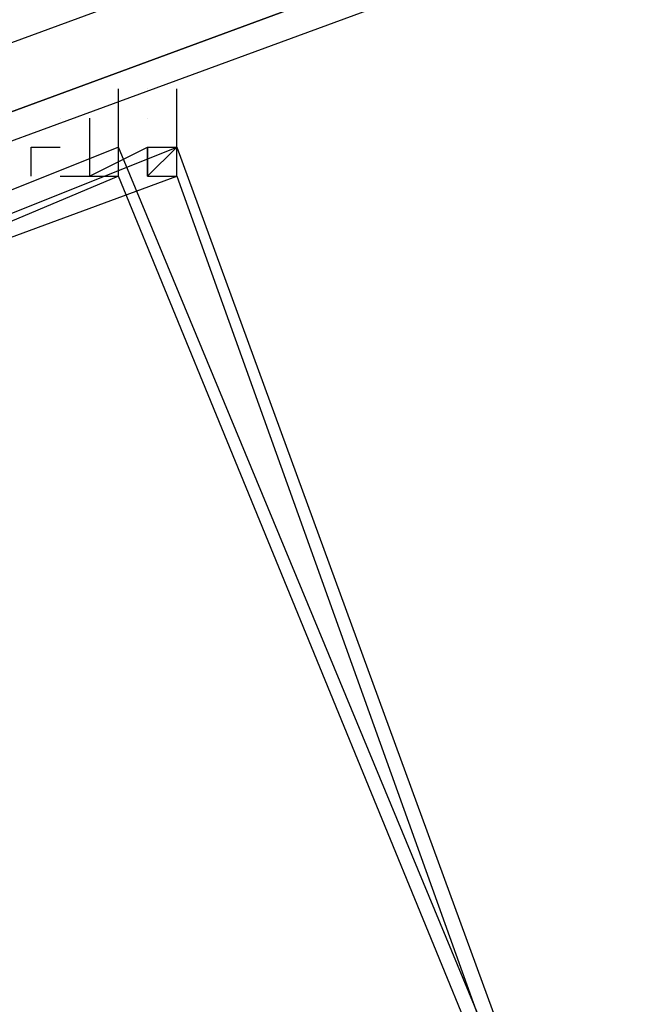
# Model space of a CAD drawing. Header units: feet. Extents: x -79 to 198, y -22 to 181.
# Tile 586 of 656: x 48.435 to 48.715, y 146.358 to 146.81. Entities that reach past the tile are written whole.
import ezdxf

# ---------------------------------------------------------------- set-up
doc = ezdxf.new("R2010")
doc.units = ezdxf.units.FT
doc.layers.add('A-LINEA', color=7, linetype='CONTINUOUS')

msp = doc.modelspace()

# ---------------------------------------------------------------- linework, layer by layer
at = {"layer": 'A-LINEA'}
for p, q in [((48.4933, 146.7778), (48.4933, 146.7778)), ((48.4933, 146.7778), (48.4933, 146.7778)), ((48.4533, 146.7644), (48.4533, 146.7644)), ((48.4533, 146.7644), (48.4533, 146.7644)), ((48.4533, 146.7644), (48.4533, 146.7644)), ((48.4533, 146.7644), (48.4533, 146.7644)), ((48.4933, 146.7644), (48.4933, 146.7644)), ((48.4933, 146.7644), (48.4933, 146.7644))]:
    msp.add_line(p, q, dxfattribs=at)
for points in [[(52.08, 148.1378), (48.3733, 146.7778), (48.3733, 146.7644), (48.3733, 146.7511), (48.3867, 146.7511), (52.08, 148.1111), (52.08, 148.1244), (52.08, 148.1378)], [(52.08, 148.1378), (48.3733, 146.7778), (48.3733, 146.7644), (48.3733, 146.7511), (48.3867, 146.7511), (52.08, 148.1111), (52.08, 148.1244), (52.08, 148.1378)], [(52.0933, 148.1111), (52.08, 148.1111), (48.3867, 146.7511), (48.3867, 146.7378), (52.0933, 148.0978), (52.0933, 148.1111)], [(52.0933, 148.1111), (52.08, 148.1111), (48.3867, 146.7511), (48.3867, 146.7378), (52.0933, 148.0978), (52.0933, 148.1111)], [(48.4533, 146.7378), (48.4533, 146.7378), (48.4667, 146.7378), (48.4667, 146.7378), (48.4667, 146.7378), (48.4667, 146.7378), (48.4667, 146.7378), (48.48, 146.7378), (48.48, 146.7378), (48.48, 146.7378), (48.48, 146.7378), (48.48, 146.7378), (48.48, 146.7511), (48.48, 146.7511), (48.48, 146.7511), (48.48, 146.7511), (48.48, 146.7778), (48.48, 146.7778), (48.48, 146.7778)], [(48.4533, 146.7378), (48.4533, 146.7378), (48.4667, 146.7378), (48.4667, 146.7378), (48.4667, 146.7378), (48.4667, 146.7378), (48.4667, 146.7378), (48.48, 146.7378), (48.48, 146.7378), (48.48, 146.7378), (48.48, 146.7378), (48.48, 146.7378), (48.48, 146.7511), (48.48, 146.7511), (48.48, 146.7511), (48.48, 146.7511), (48.48, 146.7778), (48.48, 146.7778), (48.48, 146.7778)], [(48.4667, 146.7644), (48.4667, 146.7644), (48.4667, 146.7644), (48.4667, 146.7644), (48.4667, 146.7378), (48.4667, 146.7378), (48.4933, 146.7511), (48.4933, 146.7511), (48.4933, 146.7378), (48.4933, 146.7378), (48.4933, 146.7378), (48.4933, 146.7378), (48.4933, 146.7378), (48.5067, 146.7378), (48.5067, 146.7511), (48.4933, 146.7378), (48.4933, 146.7511), (48.4933, 146.7511), (48.5067, 146.7511), (48.5067, 146.7511), (48.5067, 146.7778), (48.5067, 146.7778)], [(48.4667, 146.7644), (48.4667, 146.7644), (48.4667, 146.7644), (48.4667, 146.7644), (48.4667, 146.7378), (48.4667, 146.7378), (48.4933, 146.7511), (48.4933, 146.7511), (48.4933, 146.7378), (48.4933, 146.7378), (48.4933, 146.7378), (48.4933, 146.7378), (48.4933, 146.7378), (48.5067, 146.7378), (48.5067, 146.7511), (48.4933, 146.7378), (48.4933, 146.7511), (48.4933, 146.7511), (48.5067, 146.7511), (48.5067, 146.7511), (48.5067, 146.7778), (48.5067, 146.7778)], [(48.4667, 146.7644), (48.4667, 146.7644), (48.4667, 146.7644)], [(48.4667, 146.7644), (48.4667, 146.7644), (48.4667, 146.7644)], [(48.48, 146.7644), (48.48, 146.7644), (48.48, 146.7644)], [(48.48, 146.7644), (48.48, 146.7644), (48.48, 146.7644)], [(48.44, 146.0978), (48.7067, 146.2044), (48.48, 146.7511), (48.2133, 146.6444), (48.44, 146.0978)], [(48.44, 146.0978), (48.7067, 146.2044), (48.48, 146.7511), (48.2133, 146.6444), (48.44, 146.0978)], [(48.7067, 146.2044), (48.44, 146.1111), (48.24, 146.6444), (48.5067, 146.7511), (48.7067, 146.2044)], [(48.7067, 146.2044), (48.44, 146.1111), (48.24, 146.6444), (48.5067, 146.7511), (48.7067, 146.2044)], [(48.44, 146.7378), (48.44, 146.7511), (48.44, 146.7511), (48.4533, 146.7511)], [(48.44, 146.7378), (48.44, 146.7511), (48.44, 146.7511), (48.4533, 146.7511)], [(48.44, 146.1111), (48.6933, 146.2178), (48.48, 146.7378), (48.2267, 146.6311), (48.44, 146.1111)], [(48.44, 146.1111), (48.6933, 146.2178), (48.48, 146.7378), (48.2267, 146.6311), (48.44, 146.1111)], [(48.6933, 146.2178), (48.44, 146.1244), (48.2533, 146.6444), (48.5067, 146.7378), (48.6933, 146.2178)], [(48.6933, 146.2178), (48.44, 146.1244), (48.2533, 146.6444), (48.5067, 146.7378), (48.6933, 146.2178)], [(48.4667, 146.7378), (48.4667, 146.7378), (48.4667, 146.7378)], [(48.4667, 146.7378), (48.48, 146.7378), (48.48, 146.7378)], [(48.4667, 146.7378), (48.4667, 146.7378), (48.4667, 146.7378)], [(48.4667, 146.7378), (48.48, 146.7378), (48.48, 146.7378)]]:
    msp.add_lwpolyline(points, dxfattribs=at)
msp.add_lwpolyline([(48.4933, 146.7511), (48.4933, 146.7511), (48.4933, 146.7378), (48.4933, 146.7378)], close=True, dxfattribs=at)
msp.add_lwpolyline([(48.4933, 146.7511), (48.4933, 146.7511), (48.4933, 146.7378), (48.4933, 146.7378)], close=True, dxfattribs=at)

doc.saveas('drawing.dxf')
